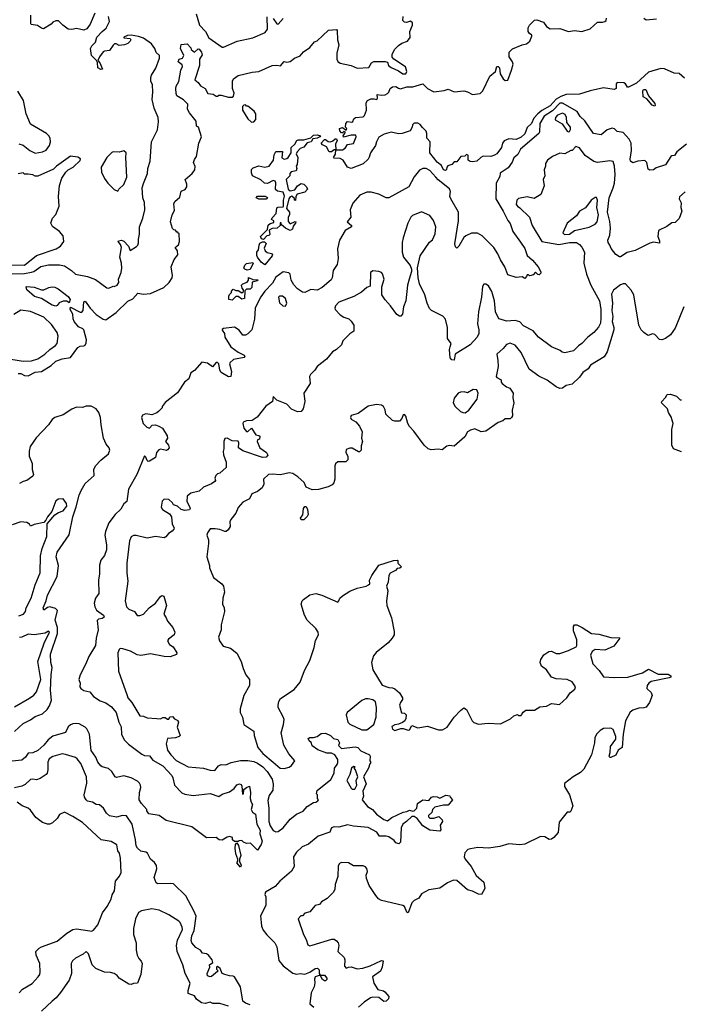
# Model space of a CAD drawing. Extents: x 2239805 to 2396427, y 665731 to 772158.
# Tile 283 of 326: x 2353097 to 2358544, y 728380 to 736491. Entities that reach past the tile are written whole.
import ezdxf

# ---------------------------------------------------------------- set-up
doc = ezdxf.new("R2010")
doc.units = 0

msp = doc.modelspace()

# ---------------------------------------------------------------- linework, layer by layer
at = {"layer": '0CON05XD'}
for points in [[(2353715, 736546.2), (2353676.6, 736453.4), (2353650, 736415), (2353625.9, 736404.1), (2353565, 736419.2), (2353525, 736409.4), (2353495, 736414.4), (2353451.2, 736445), (2353415, 736482.5), (2353395, 736482.5), (2353369.3, 736470.7), (2353355, 736453.3), (2353293, 736417), (2353275, 736421.2), (2353242.3, 736442.3), (2353191.7, 736451.7), (2353187, 736457), (2353188.1, 736528.1)], [(2354192.9, 735895), (2354190, 735955), (2354176, 735985), (2354176.9, 736015), (2354183.1, 736035), (2354218.7, 736091.3), (2354248.6, 736175), (2354247.5, 736195), (2354221.5, 736221.5), (2354208, 736255), (2354181.7, 736291.7), (2354115, 736338), (2354075, 736352.5), (2354015, 736363.3), (2353985, 736360), (2353953, 736347), (2353955, 736342.5), (2354005, 736337.5), (2354012.5, 736325), (2354007.5, 736315), (2353986.7, 736295), (2353960, 736285), (2353915, 736280), (2353891.7, 736291.7), (2353878.3, 736291.7), (2353865, 736282.5), (2353835, 736236.2), (2353795, 736233.3), (2353785, 736227.5), (2353753.3, 736185), (2353740, 736155), (2353757, 736137), (2353777.5, 736085), (2353765, 736081.2), (2353740, 736095), (2353737.5, 736137.5), (2353730, 736155), (2353686.7, 736195), (2353679.2, 736255), (2353690, 736275), (2353720, 736305), (2353732.7, 736347.3), (2353776, 736395), (2353809.5, 736420.5), (2353836.9, 736475), (2353827.4, 736517.4)], [(2353988.3, 734171.7), (2354028.3, 734191.7), (2354070.5, 734239.5), (2354115, 734230), (2354175, 734236.7), (2354284.2, 734285), (2354327.5, 734325), (2354352, 734365), (2354356, 734385), (2354344.3, 734455), (2354368, 734515), (2354398.8, 734555), (2354396, 734586), (2354377.5, 734615), (2354403.6, 734636.4), (2354412.5, 734665), (2354410, 734730), (2354401.7, 734731.7), (2354400, 734740), (2354391.7, 734741.7), (2354378.3, 734758.3), (2354365, 734760), (2354355, 734770), (2354338.8, 734825), (2354352.5, 734885), (2354371.7, 734918.3), (2354366.7, 734975), (2354375, 734992.5), (2354415, 735030), (2354425, 735077.5), (2354458.3, 735091.7), (2354472.5, 735115), (2354472.5, 735135), (2354460, 735175), (2354515.9, 735224.1), (2354540, 735255), (2354541.7, 735281.7), (2354527.5, 735315), (2354535, 735340), (2354552.5, 735365), (2354572.5, 735475), (2354592.5, 735525), (2354570, 735605), (2354552.5, 735615), (2354550, 735655), (2354493.9, 735723.9), (2354477.5, 735755), (2354480, 735795), (2354445, 735830.8), (2354391.2, 735865), (2354383.9, 735883.9), (2354381.2, 735925), (2354386, 735945), (2354408.3, 735981.7), (2354423.3, 736075), (2354437, 736107), (2354435, 736120), (2354402.5, 736145), (2354410, 736165), (2354436.4, 736173.6), (2354447.5, 736195), (2354420, 736255), (2354425, 736287.5), (2354475, 736292.5), (2354505, 736260), (2354507.5, 736245), (2354535, 736222.5), (2354565, 736250), (2354575, 736247.5), (2354593.3, 736225), (2354599.2, 736200.8), (2354577.5, 736165), (2354577.1, 736115), (2354540, 735995), (2354566.7, 735975), (2354585, 735947.5), (2354622.5, 735925), (2354644.4, 735884.4), (2354688.8, 735878.8), (2354715, 735860), (2354725, 735860), (2354735, 735870), (2354755, 735870), (2354817, 735853), (2354845, 735852.5), (2354858.3, 735861.7), (2354862.5, 735885), (2354850, 735925), (2354847.5, 735985), (2354857.5, 736005), (2354895, 736032.5), (2355011.7, 736058.3), (2355065, 736063.3), (2355175, 736113.3), (2355215, 736117.5), (2355245, 736110), (2355275, 736147.5), (2355295, 736142.5), (2355323.3, 736146.7), (2355360, 736175), (2355406.4, 736193.6), (2355433.6, 736226.4), (2355485, 736262.5), (2355525, 736307.5), (2355545, 736317.5), (2355640, 736405), (2355705, 736410), (2355711.7, 736401.7), (2355713.6, 736326.4), (2355723.3, 736285), (2355708.8, 736215), (2355706.7, 736165), (2355715, 736147.5), (2355735, 736133.3), (2355825, 736113.3), (2355875, 736092.5), (2355971.7, 736098.3), (2355993.6, 736136.4), (2356013.6, 736146.4), (2356106.7, 736146.7), (2356125, 736140), (2356132.5, 736115), (2356155, 736096.7), (2356215, 736070), (2356252.5, 736045), (2356275.8, 736044.2), (2356283.3, 736065), (2356273, 736103), (2356177, 736167), (2356163, 736183), (2356162.5, 736205), (2356182.5, 736245), (2356215, 736277.5), (2356243.3, 736296.7), (2356290, 736315), (2356312.5, 736345), (2356310, 736395), (2356330, 736445), (2356330, 736465), (2356315, 736480), (2356281.7, 736468.3), (2356265, 736470), (2356252.5, 736485), (2356253, 736517)], [(2354550.5, 736540.5), (2354577.8, 736445), (2354625.6, 736395), (2354655, 736340.8), (2354765, 736266.2), (2354775.9, 736264.1), (2354887.5, 736315), (2355015, 736342.9), (2355116.7, 736385), (2355135.8, 736414.2), (2355134.4, 736515)], [(2355185, 736500), (2355215, 736457.5), (2355226.1, 736453.9), (2355265, 736500)], [(2358569.4, 736009.4), (2358527, 736047), (2358485, 736050), (2358406.2, 736086.2), (2358375, 736088.9), (2358275, 736058.9), (2358175, 735967.5), (2358110, 735935), (2358102.5, 735935), (2358085, 735962.5), (2358071.7, 735971.7), (2358017, 735973), (2358007, 735963), (2358006.7, 735925), (2357992.7, 735917.3), (2357905, 735928.6), (2357794.3, 735905.7), (2357705, 735877.5), (2357595, 735875.6), (2357551.5, 735858.5), (2357513.3, 735836.7), (2357465, 735782.5), (2357395.7, 735744.3), (2357363.3, 735716.7), (2357331.1, 735678.9), (2357310, 735635), (2357275.6, 735604.4), (2357255, 735551.2), (2357225, 735522.5), (2357185, 735503.3), (2357125, 735508.8), (2357085, 735492.5), (2357072.5, 735475), (2357065, 735437.5), (2357025, 735387.5), (2357007.5, 735375), (2356975, 735363.8), (2356913.6, 735366.4), (2356893.6, 735356.4), (2356860, 735325), (2356825, 735320), (2356805, 735322.5), (2356790, 735335), (2356790, 735375), (2356775, 735380), (2356761.7, 735368.3), (2356730, 735365), (2356695, 735320), (2356675, 735320), (2356655, 735297.5), (2356621.7, 735288.3), (2356612.5, 735277.5), (2356611.7, 735258.3), (2356601.7, 735248.3), (2356585, 735253.3), (2356569.2, 735289.2), (2356535, 735318.8), (2356473.3, 735395), (2356476.2, 735485), (2356450, 735515), (2356450, 735555), (2356443.6, 735573.6), (2356412.3, 735602.3), (2356395, 735627.5), (2356375, 735637.5), (2356345, 735640), (2356330, 735625), (2356327.5, 735605), (2356313, 735577), (2356245.6, 735554.4), (2356215, 735551.4), (2356156.4, 735563.6), (2356097.5, 735547.5), (2356055, 735522.5), (2356034, 735485), (2356026.2, 735455), (2355983.8, 735395), (2355975, 735357.5), (2355965, 735341.2), (2355925, 735304), (2355825, 735264.3), (2355796.2, 735275), (2355760, 735335), (2355735, 735347.5), (2355685, 735350), (2355680, 735355), (2355697, 735383), (2355700, 735420), (2355685, 735420), (2355665, 735402.5), (2355645, 735402.5), (2355623.3, 735443.3), (2355589.3, 735459.3), (2355580, 735475), (2355605, 735503.3), (2355615, 735503.3), (2355637.7, 735487.7), (2355655, 735486), (2355675, 735492.5), (2355695, 735510), (2355705, 735510), (2355710, 735495), (2355697.5, 735465), (2355700, 735420), (2355755, 735420), (2355776.4, 735433.6), (2355795, 735462.5), (2355845, 735470), (2355867.5, 735525), (2355865, 735540), (2355825, 735540), (2355762.5, 735522.5), (2355760, 735535), (2355780, 735565), (2355765, 735570), (2355755, 735560), (2355745, 735560), (2355732.5, 735575), (2355730, 735595), (2355755, 735602.5), (2355785, 735580), (2355790, 735595), (2355780, 735605), (2355782.5, 735635), (2355795, 735652.5), (2355831.7, 735648.3), (2355838.3, 735651.7), (2355847.5, 735675), (2355862.5, 735685), (2355925, 735690), (2355937, 735703), (2355951.2, 735745), (2355950, 735805), (2355961.2, 735825), (2355988.3, 735838.3), (2356015, 735840), (2356037.5, 735832.5), (2356042.5, 735845), (2356040, 735875), (2356075, 735868.8), (2356105, 735871.2), (2356126.1, 735883.9), (2356136.7, 735895), (2356146.2, 735925), (2356165, 735938.1), (2356195, 735940), (2356216, 735926), (2356233, 735923), (2356285, 735938), (2356335, 735939.2), (2356415, 735963.3), (2356454.2, 735924.2), (2356506.9, 735896.9), (2356592.3, 735907.7), (2356625, 735920), (2356675, 735896.2), (2356755, 735904.4), (2356785, 735897.5), (2356825, 735875.6), (2356887.7, 735882.3), (2356910, 735905), (2356967.5, 736025), (2357013.3, 736065), (2357025, 736106.7), (2357035, 736106.7), (2357046.7, 736095), (2357053.3, 736045), (2357077.5, 736005), (2357095, 735990), (2357115, 735992.5), (2357147.1, 736075), (2357159.2, 736125), (2357153.8, 736145), (2357128, 736185), (2357128, 736225), (2357155, 736250.8), (2357233.3, 736285), (2357268.7, 736291.3), (2357296.8, 736313.2), (2357313.8, 736355), (2357312.5, 736365), (2357295, 736377.5), (2357284.2, 736395), (2357282.9, 736422.9), (2357294.1, 736445.9), (2357335, 736486.2), (2357355, 736491.2), (2357409.7, 736469.7), (2357435, 736433.8), (2357465, 736416.2), (2357545, 736418), (2357614.3, 736394.3), (2357665, 736401.9), (2357725, 736394), (2357792.7, 736417.3), (2357855, 736472), (2357895, 736470.5), (2357915, 736475.8), (2357924.5, 736485.5), (2357929.4, 736505)], [(2358236, 736505), (2358255, 736490), (2358340.9, 736499.1)], [(2353035, 734398.5), (2353135, 734400.4), (2353195, 734410.9), (2353212.8, 734417.2), (2353270.9, 734459.1), (2353335, 734470.6), (2353425, 734471.5), (2353464.4, 734464.4), (2353524.4, 734424.4), (2353555, 734396.2), (2353655, 734376), (2353721.3, 734351.3), (2353815, 734283.3), (2353829.3, 734280.7), (2353865, 734296.7), (2353875, 734293.3), (2353900, 734305), (2353913.3, 734325), (2353910, 734355), (2353931.7, 734408.3), (2353938.8, 734445), (2353936.2, 734485), (2353920, 734535), (2353934.3, 734615), (2353927.9, 734637.9), (2353907.5, 734665), (2353910, 734670), (2353935, 734673.8), (2353955, 734666.2), (2353993.8, 734625), (2354005, 734590), (2354057.5, 734622.5), (2354070, 734635), (2354076.1, 734653.9), (2354073.9, 734683.9), (2354082.9, 734725), (2354084.2, 734784.2), (2354110.6, 734855), (2354126.9, 734925), (2354124.4, 734985), (2354111.4, 735025), (2354105.8, 735105), (2354115, 735142.5), (2354150, 735225), (2354151.2, 735265), (2354171.2, 735325), (2354182, 735485), (2354231.2, 735585), (2354240.5, 735649.5), (2354237.5, 735685), (2354205, 735762.5), (2354188.6, 735835), (2354192.9, 735895)], [(2353088.3, 735468.3), (2353125, 735457.5), (2353180, 735415), (2353225, 735392.5), (2353285, 735403.3), (2353315, 735417.5), (2353343.3, 735455), (2353350, 735485), (2353347.5, 735515), (2353337.5, 735535), (2353317.5, 735555), (2353185, 735630), (2353150, 735715), (2353127.5, 735825), (2353082.3, 735902.3)], [(2358325, 735780), (2358305, 735787.5), (2358259.3, 735839.3), (2358230, 735855), (2358226.7, 735905), (2358233.3, 735915), (2358252.5, 735915), (2358273.3, 735863.3), (2358325, 735800), (2358330, 735785), (2358325, 735780)], [(2358586.7, 735465), (2358507, 735403), (2358488.3, 735371.7), (2358465, 735370), (2358457, 735363), (2358415, 735296.7), (2358338.3, 735271.7), (2358316.4, 735253.6), (2358285, 735251.2), (2358270.8, 735260.8), (2358260, 735315), (2358245, 735330), (2358186.2, 735326.2), (2358145, 735312.5), (2358126.7, 735325), (2358122.7, 735342.7), (2358132.9, 735415), (2358132, 735475), (2358115, 735506.7), (2358065, 735563.3), (2358015, 735570), (2357995, 735592.5), (2357975, 735596.7), (2357935, 735583.3), (2357885, 735543.3), (2357822.5, 735555), (2357749.1, 735659.1), (2357712.6, 735692.6), (2357685.8, 735735), (2357565, 735803.3), (2357545, 735803.2), (2357485, 735739.3), (2357415, 735695.4), (2357379.4, 735635), (2357375.5, 735565), (2357370, 735555), (2357220.8, 735425), (2357199.1, 735380.9), (2357165, 735352.5), (2357151.3, 735318.7), (2357118.8, 735271.2), (2357053.8, 735226.2), (2357049.5, 735200.5), (2357021.2, 735145), (2357017.1, 735015), (2357078, 734915), (2357115.9, 734835.9), (2357135, 734812.5), (2357156.2, 734745), (2357219.2, 734659.2), (2357255, 734607.5), (2357275, 734547.5), (2357319.5, 734509.5), (2357366.7, 734455), (2357387.5, 734415), (2357386.7, 734403.3), (2357375, 734390), (2357363, 734393), (2357345, 734410), (2357325, 734390), (2357307, 734383), (2357295, 734380), (2357285, 734390), (2357275, 734390), (2357270, 734375), (2357255, 734360), (2357233, 734373), (2357185, 734367.5), (2357115, 734390), (2357090, 734455), (2357054.3, 734514.3), (2357033.6, 734563.6), (2357000, 734615), (2356905, 734710), (2356865, 734733.8), (2356817, 734733), (2356769.3, 734710.7), (2356753.9, 734696.1), (2356713.6, 734626.4), (2356695, 734610), (2356685, 734620), (2356680, 734645), (2356708.8, 734835), (2356710, 734905), (2356645.7, 735015.7), (2356639.2, 735035), (2356643.3, 735075), (2356635, 735098), (2356542, 735172), (2356523.8, 735193.8), (2356475, 735250), (2356444.6, 735264.6), (2356415, 735265.6), (2356389.3, 735250.7), (2356344.3, 735195.7), (2356300, 735115), (2356135, 735022.5), (2356113.6, 735023.6), (2356055, 735053.3), (2355991.7, 735071.7), (2355955, 735070), (2355897.5, 735045), (2355839.3, 734980.7), (2355817.5, 734925), (2355822.5, 734865), (2355793.3, 734825), (2355830, 734795), (2355830, 734785), (2355777.5, 734755), (2355728.8, 734675), (2355713.6, 734603.6), (2355718.8, 734525), (2355710, 734475), (2355678, 734425), (2355670, 734365), (2355661.3, 734348.7), (2355586.2, 734285), (2355545, 734263.8), (2355495, 734268.8), (2355445, 734242.5), (2355425, 734246.7), (2355385, 734274.2), (2355355, 734306.2), (2355332.5, 734345), (2355323.9, 734393.9), (2355312.5, 734405), (2355265, 734413.3), (2355205, 734369.2), (2355178.3, 734321.7), (2355115.6, 734255), (2355081.2, 734208.8), (2355043.1, 734135), (2355035.5, 734114.5), (2355030, 734025), (2355008.8, 733935), (2354975, 733902.5), (2354956.4, 733893.6), (2354935, 733893.3), (2354905, 733932.5), (2354865, 733957.5), (2354775, 733947.5), (2354765, 733940), (2354763.3, 733933.3), (2354782.5, 733905), (2354786.2, 733875), (2354833.8, 733795), (2354895, 733752), (2354945, 733726.7), (2354950, 733715), (2354945, 733707.5), (2354858.3, 733691.7), (2354826.7, 733665), (2354823.3, 733655), (2354841.7, 733591.7), (2354835, 733552.5), (2354815, 733550), (2354755.8, 733585.8), (2354743.3, 733605), (2354737.5, 733655), (2354725, 733667.5), (2354713.6, 733666.4), (2354685, 733632.5), (2354641.7, 733661.7), (2354595, 733670), (2354535, 733600), (2354507, 733583), (2354488.3, 733531.7), (2354452.5, 733505), (2354395, 733417.5), (2354293.6, 733336.4), (2354270, 733305), (2354270, 733295), (2354242.5, 733265), (2354225, 733251.2), (2354185, 733236.2), (2354135, 733243.3), (2354106.7, 733233.3), (2354100, 733215), (2354113.3, 733165), (2354142.5, 733135), (2354165, 733127.5), (2354188.3, 733151.7), (2354215, 733152.5), (2354243.6, 733143.6), (2354272.5, 733125), (2354311.7, 733061.7), (2354312.5, 733045), (2354297.5, 733015), (2354322.5, 732985), (2354326.7, 732965), (2354315, 732947.5), (2354305, 732943.3), (2354255, 732952.5), (2354241.7, 732948.3), (2354224.1, 732925.9), (2354214.1, 732885.9), (2354165, 732853.8), (2354155, 732852), (2354145, 732860), (2354135, 732887.5), (2354125, 732897.5), (2354061.2, 732745), (2353992.3, 732625), (2353978.9, 732521.1), (2353955, 732504), (2353930.6, 732459.4), (2353883.3, 732415), (2353831.4, 732345), (2353804.2, 732274.2), (2353798.8, 732245), (2353812.5, 732165), (2353810, 732125), (2353793.6, 732076.4), (2353765, 732037.5), (2353755, 731997.5), (2353754.5, 731925), (2353746.6, 731873.4), (2353747.5, 731765), (2353722, 731725), (2353710.8, 731685), (2353714.3, 731654.3), (2353727.7, 731627.7), (2353786.7, 731585), (2353791.7, 731568.3), (2353775, 731557.5), (2353745, 731553.8), (2353735, 731542.5), (2353743.3, 731465), (2353726.1, 731395), (2353721.1, 731335), (2353664.6, 731245), (2353641.8, 731185), (2353595.6, 731095), (2353584.5, 731055.5), (2353595.6, 731025), (2353593.1, 730995), (2353601.1, 730981.1), (2353625, 730965.6), (2353672.8, 730952.8), (2353704.7, 730914.7), (2353760.4, 730880.4)], [(2355005, 735647.5), (2355025, 735650), (2355041.7, 735668.3), (2355040, 735715), (2355026.4, 735736.4), (2354975, 735780), (2354965, 735780), (2354955, 735790), (2354941.7, 735788.3), (2354930, 735775), (2354932.5, 735745), (2354973.9, 735673.9), (2355005, 735647.5)], [(2357615, 735567.5), (2357625, 735570), (2357633, 735587), (2357631.2, 735605), (2357603, 735643), (2357599.4, 735685), (2357589.1, 735709.1), (2357565, 735721.1), (2357525, 735705.5), (2357509.4, 735685), (2357506.2, 735665), (2357563, 735633), (2357603.6, 735573.6), (2357615, 735567.5)], [(2355105, 734680), (2355087, 734687), (2355080, 734705), (2355138.3, 734761.7), (2355141.7, 734798.3), (2355158.3, 734811.7), (2355188.3, 734821.7), (2355190, 734835), (2355170, 734845), (2355175, 734860), (2355207.5, 734895), (2355215, 734940), (2355225, 734947.5), (2355265, 734950), (2355270, 734955), (2355267.5, 735005), (2355276.4, 735036.4), (2355265, 735070), (2355218.3, 735078.3), (2355203, 735093), (2355206.7, 735146.7), (2355200, 735160), (2355185, 735167.5), (2355137, 735143), (2355113.3, 735143.3), (2355081.2, 735171.2), (2355014, 735205), (2355005, 735230), (2355005, 735257.5), (2355018.3, 735271.7), (2355065, 735287.5), (2355115, 735277.5), (2355150, 735285), (2355187.5, 735335), (2355191.7, 735378.3), (2355205, 735406.2), (2355260, 735405), (2355253.9, 735353.9), (2355273.6, 735343.6), (2355295, 735346.7), (2355306.7, 735355), (2355332.5, 735395), (2355331.7, 735438.3), (2355362.5, 735465), (2355377.5, 735495), (2355389.3, 735500.7), (2355435, 735501.2), (2355492.5, 735517.5), (2355515, 735540), (2355545, 735543.8), (2355572.5, 735535), (2355567.5, 735525), (2355546.1, 735513.9), (2355510, 735510), (2355496.2, 735485), (2355462.5, 735477.5), (2355435, 735440), (2355405, 735430), (2355383.3, 735405), (2355373.3, 735385), (2355387.5, 735355), (2355381.7, 735298.3), (2355372.5, 735285), (2355377.5, 735265), (2355373, 735247), (2355333, 735237), (2355320, 735225), (2355320, 735205), (2355290, 735175), (2355307.5, 735095), (2355325, 735082.5), (2355361.7, 735088.3), (2355385, 735122.5), (2355415, 735142.5), (2355437.5, 735135), (2355457.5, 735115), (2355466.7, 735095), (2355445, 735070), (2355380, 735055), (2355370, 735035), (2355368.3, 735001.7), (2355360, 735005), (2355358.3, 735018.3), (2355337, 735037), (2355325, 735032.5), (2355313.6, 735016.4), (2355292.5, 734935), (2355317.5, 734905), (2355317.5, 734885), (2355307.5, 734865), (2355308.3, 734828.3), (2355325, 734810), (2355365, 734830), (2355370, 734825), (2355367.5, 734815), (2355349.3, 734790.7), (2355342.5, 734765), (2355325, 734753.3), (2355285, 734772.5), (2355251.7, 734801.7), (2355248.3, 734818.3), (2355241.7, 734818.3), (2355240, 734795), (2355217, 734773), (2355175, 734770), (2355151.7, 734758.3), (2355157, 734723), (2355147, 734713), (2355130.7, 734709.3), (2355105, 734680)], [(2353905, 735080), (2353913.6, 735096.4), (2353955, 735133.3), (2353978.6, 735195), (2353970, 735355), (2353973.3, 735395), (2353955, 735411.2), (2353915, 735401.2), (2353865, 735402.5), (2353855, 735397.5), (2353813.9, 735356.1), (2353767.5, 735275), (2353770, 735235), (2353794.2, 735184.2), (2353823.3, 735145), (2353875, 735093.3), (2353905, 735080)], [(2358575, 735073.3), (2358528.3, 735031.7), (2358527.5, 735015), (2358543, 734983), (2358540, 734945), (2358548.8, 734915), (2358525.6, 734854.4), (2358495, 734820), (2358465, 734816.7), (2358425, 734788.8), (2358357.5, 734755), (2358350, 734705), (2358365, 734670), (2358365, 734650), (2358315, 734658), (2358285, 734650.8), (2358165, 734588.6), (2358097.3, 734572.7), (2358045, 734537.5), (2358035, 734537.5), (2358006.1, 734556.1), (2357966.2, 734605), (2357956.7, 734635), (2357942.5, 734655), (2357940, 734675), (2357956.2, 734715), (2357960, 734775), (2357955, 734830), (2357937.5, 734905), (2357950.6, 735025), (2357984.6, 735105.4), (2357994.6, 735145.4), (2357999.2, 735215), (2357995.4, 735285.4), (2357982.1, 735322.1), (2357955, 735328.1), (2357855, 735315.5), (2357823.1, 735323.1), (2357753.4, 735373.4), (2357705, 735436.2), (2357675, 735447.5), (2357647, 735413), (2357635, 735412.5), (2357585, 735387.5), (2357545, 735392.5), (2357485, 735363.3), (2357442.5, 735335), (2357427, 735307), (2357426.4, 735283.6), (2357413.8, 735255), (2357420, 735205), (2357408, 735175), (2357416.2, 735123.8), (2357387.5, 735052.5), (2357333, 735017), (2357275, 735033.3), (2357205, 735018.8), (2357190, 735005), (2357185, 734970), (2357195, 734953.8), (2357215, 734941.2), (2357294.6, 734864.6), (2357315, 734796), (2357395, 734664.2), (2357535, 734640.6), (2357625, 734655.6), (2357680, 734655), (2357705, 734640), (2357726.6, 734616.6), (2357746.9, 734575), (2357740.5, 734485), (2357763.3, 734395), (2357800, 734305), (2357869.5, 734175), (2357880.5, 734105), (2357882.9, 734035), (2357877.9, 733992.1), (2357862, 733958), (2357825, 733913.3), (2357775, 733876.7), (2357725.9, 733824.1), (2357697.5, 733805), (2357656.1, 733763.9), (2357585, 733747.5), (2357563, 733753), (2357547, 733767), (2357475, 733797.5), (2357367.5, 733875), (2357325, 733927.5), (2357245, 733970), (2357215, 734003.3), (2357175, 734012.5), (2357105, 734007.5), (2357045, 734027.5), (2357035, 734037.5), (2357014.3, 734085), (2357005.5, 734175), (2356985, 734253.3), (2356957.7, 734297.7), (2356935, 734312.5), (2356918.3, 734311.7), (2356907, 734293), (2356898, 734205), (2356873.8, 734085), (2356866.7, 733985), (2356877.5, 733935), (2356877.5, 733905), (2356863.6, 733876.4), (2356805, 733813.3), (2356683.6, 733736.4), (2356673, 733687), (2356655, 733688), (2356640.6, 733705), (2356635.8, 733775), (2356642, 733795), (2356648, 733825), (2356620, 733865), (2356620, 733955), (2356603.2, 734023.2), (2356579.8, 734049.8), (2356486.2, 734095), (2356471.1, 734111.1), (2356450.5, 734155), (2356431.8, 734225), (2356387.5, 734315), (2356376.9, 734365), (2356371.7, 734448.3), (2356393.8, 734545), (2356472, 734658), (2356495, 734677.5), (2356516.4, 734726.4), (2356523.9, 734783.9), (2356505, 734837.5), (2356475, 734877.5), (2356405, 734907.5), (2356330.7, 734879.3), (2356317.5, 734865), (2356292.5, 734815), (2356253.3, 734695), (2356246.7, 734655), (2356246.7, 734575), (2356256.7, 734535), (2356312.5, 734465), (2356323.3, 734435), (2356323, 734417), (2356303, 734353), (2356290, 734305), (2356276.7, 734175), (2356257.5, 734125), (2356247.5, 734065), (2356235, 734047.5), (2356225, 734047.5), (2356202.3, 734062.3), (2356150, 734135), (2356105, 734182.5), (2356077.5, 734225), (2356079.3, 734290.7), (2356098, 734355), (2356085, 734396.7), (2356075, 734408.8), (2356055, 734418), (2356005, 734421.2), (2355985, 734407.5), (2355983, 734297), (2355953.9, 734286.1), (2355912.3, 734247.7), (2355847.9, 734212.1), (2355723.3, 734165), (2355696.7, 734135), (2355691.2, 734115), (2355695, 734102.5), (2355735, 734060), (2355765, 734040), (2355806.1, 734026.1), (2355825, 734007.5), (2355846.7, 733975), (2355847.5, 733925), (2355815, 733902.5), (2355757.5, 733845), (2355746.1, 733813.9), (2355706.4, 733773.6), (2355673.6, 733756.4), (2355622.5, 733695), (2355547, 733633), (2355526.4, 733603.6), (2355490.7, 733569.3), (2355483, 733553), (2355487.5, 733495), (2355436.7, 733415), (2355445.8, 733345), (2355431.9, 733285), (2355415.3, 733264.7), (2355385, 733261.1), (2355335, 733283.8), (2355296.7, 733325), (2355215, 733357.5), (2355185, 733386.7), (2355177.5, 733345), (2355122.3, 733307.7), (2355053, 733217), (2355011.7, 733188.3), (2354965, 733186.2), (2354937.5, 733175), (2354933.8, 733165), (2354943.3, 733125), (2354965, 733097.5), (2354975, 733097.5), (2355006.4, 733126.4), (2355040.7, 733070.7), (2355067, 733067), (2355075, 733060), (2355070, 733035), (2355055, 733030), (2355053.3, 733015), (2355073.9, 732963.9), (2355127.5, 732925), (2355140, 732905), (2355125, 732887.5), (2355095, 732884.2), (2354935, 732940), (2354897.5, 732965), (2354900, 733005), (2354895, 733020), (2354845, 733022.5), (2354805, 733042.5), (2354785, 733040), (2354776.7, 733015), (2354777, 732957), (2354771.2, 732935), (2354775.9, 732905.9), (2354797.5, 732845), (2354797, 732803), (2354745, 732756.7), (2354725, 732750), (2354712.7, 732737.3), (2354703.8, 732715), (2354710, 732695), (2354703, 732687), (2354675, 732666.7), (2354611.2, 732638.8), (2354575, 732606.2), (2354505, 732590.8), (2354476, 732565), (2354471.7, 732521.7), (2354495, 732480), (2354500, 732465), (2354495, 732452.5), (2354455, 732447.5), (2354425, 732456.7), (2354395, 732482.5), (2354363.6, 732493.6), (2354355, 732510), (2354325, 732537.5), (2354285, 732540), (2354270, 732525), (2354262.5, 732475), (2354272.5, 732455), (2354329.3, 732419.3), (2354347.5, 732395), (2354352.5, 732335), (2354367.5, 732305), (2354367, 732293), (2354353, 732277), (2354320.7, 732259.3), (2354300, 732230), (2354285.9, 732224.1), (2354215.9, 732234.1), (2354145, 732218.8), (2354055, 732243.3), (2354035, 732242.5), (2354015, 732230), (2354001.7, 732198.3), (2353980, 732015), (2353978.6, 731935), (2353986.7, 731865), (2353966, 731705), (2353976.7, 731655), (2353993.9, 731633.9), (2354042.5, 731615), (2354065, 731582.5), (2354085, 731583.3), (2354115, 731593.3), (2354163.6, 731646.4), (2354213.8, 731685), (2354255, 731738.8), (2354267, 731747), (2354283, 731743), (2354306.2, 731665), (2354282.5, 731595), (2354302.5, 731565), (2354313.3, 731535), (2354358.8, 731485), (2354373.3, 731445), (2354367.5, 731425), (2354320.7, 731389.3), (2354313.3, 731375), (2354330, 731345), (2354360, 731325), (2354390, 731275), (2354388.3, 731261.7), (2354335, 731241.2), (2354285, 731244.4), (2354175, 731266), (2354095, 731252.9), (2354065, 731258.6), (2354008.6, 731288.6), (2353945, 731308.6), (2353925, 731310), (2353915.8, 731304.2), (2353904.4, 731275), (2353908.9, 731125), (2353982.9, 730925), (2353987.5, 730905), (2354020.8, 730865), (2354085, 730756.7), (2354115, 730753.3), (2354145, 730740), (2354226.4, 730733.6), (2354255, 730732.5), (2354275, 730742.5), (2354295, 730742.5), (2354315, 730730), (2354325, 730730), (2354333, 730747), (2354355, 730750), (2354371.7, 730731.7), (2354399.3, 730719.3), (2354403.3, 730705), (2354394.1, 730664.1), (2354417.5, 730595), (2354410, 730585), (2354380, 730575), (2354315, 730570), (2354303.3, 730525), (2354314.3, 730474.3), (2354341.2, 730435), (2354385, 730389.2), (2354485, 730335.8), (2354610, 730325), (2354665, 730309.4), (2354703.3, 730306.7), (2354733.8, 730345), (2354756.1, 730356.1), (2354795, 730353.8), (2354838.8, 730371.2), (2354915, 730389.4), (2354975, 730388.9), (2355025, 730380), (2355055, 730366.7), (2355099.2, 730335), (2355135, 730297.1), (2355175.4, 730235), (2355184.5, 730194.5)], [(2353015, 734470.4), (2353135, 734467.9), (2353235, 734548.6), (2353395.9, 734604.1), (2353432.5, 734625), (2353460, 734665), (2353455, 734710), (2353425, 734747.5), (2353367, 734787), (2353352.5, 734815), (2353367.5, 734855), (2353393.6, 734886.4), (2353422.5, 734955), (2353416.2, 735035), (2353423.3, 735125), (2353443.3, 735185), (2353477.5, 735235), (2353496.4, 735253.6), (2353537.5, 735275), (2353595, 735330), (2353597.5, 735345), (2353575, 735360), (2353515, 735367.5), (2353400, 735285), (2353375, 735260), (2353245, 735202.5), (2353225, 735202.5), (2353205, 735212.5), (2353165, 735220), (2353135, 735220), (2353125, 735230), (2353085, 735222.5)], [(2355125, 735012.5), (2355065, 735013.3), (2355042.5, 735025), (2355055, 735036.7), (2355118.3, 735038.3), (2355137, 735027), (2355125, 735012.5)], [(2357581.4, 734721.4), (2357625, 734723.9), (2357664.5, 734755.5), (2357785, 734781.9), (2357835, 734807.8), (2357852.5, 734825), (2357863.6, 734885), (2357848.5, 734945), (2357853.6, 735003.6), (2357845, 735027.5), (2357835, 735027.5), (2357802.5, 735005), (2357755, 734942.5), (2357706.1, 734913.9), (2357680, 734875), (2357603.3, 734815), (2357567.5, 734735), (2357581.4, 734721.4)], [(2355115, 734472.5), (2355083.6, 734493.6), (2355053.8, 734533.8), (2355049.3, 734549.3), (2355050, 734575), (2355062.5, 734595), (2355067.5, 734635), (2355075, 734650), (2355095, 734662.5), (2355111.7, 734661.7), (2355127, 734647), (2355110.7, 734609.3), (2355117, 734587), (2355133, 734573), (2355170, 734565), (2355177.5, 734555), (2355176.7, 734545), (2355115, 734472.5)], [(2354968.3, 734428.3), (2354950, 734435), (2354942.5, 734445), (2354951.7, 734468.3), (2354965, 734482.5), (2355015, 734490), (2355020, 734485), (2354995, 734432.5), (2354968.3, 734428.3)], [(2354845, 734180), (2354820, 734185), (2354820, 734215), (2354823, 734227), (2354840, 734245), (2354840, 734255), (2354855, 734270), (2354875, 734260), (2354895, 734260), (2354925, 734240), (2354938.3, 734251.7), (2354940, 734265), (2354928.3, 734278.3), (2354922.5, 734305), (2354933.9, 734316.1), (2354970, 734330), (2354980, 734345), (2354981.7, 734368.3), (2355015, 734350), (2355058.3, 734348.3), (2355055, 734340), (2355011.7, 734328.3), (2355007.5, 734285), (2354995, 734270), (2354965, 734270), (2354951.7, 734258.3), (2354946.4, 734193.6), (2354925, 734190), (2354895, 734210), (2354875, 734210), (2354845, 734180)], [(2353395, 734132), (2353365, 734138.6), (2353275.4, 734195.4), (2353219.6, 734209.6), (2353154.5, 734264.5), (2353150.8, 734289.2), (2353156.7, 734293.3), (2353215, 734287.1), (2353276.4, 734266.4), (2353295, 734266.2), (2353337.5, 734285), (2353365, 734289.4), (2353387.3, 734287.3), (2353414.2, 734274.2), (2353495, 734210), (2353512, 734185), (2353505, 734160), (2353485, 734173.1), (2353455, 734173.5), (2353421.7, 734158.3), (2353405, 734136.2), (2353395, 734132)], [(2358564.5, 734125.5), (2358495, 733950), (2358455, 733896.2), (2358413.3, 733865), (2358385, 733854.5), (2358365, 733857.1), (2358325, 733898.1), (2358305, 733904.2), (2358275, 733890), (2358265, 733893.3), (2358235, 733913.8), (2358215, 733936.7), (2358194.3, 733975), (2358152.1, 734225), (2358132.7, 734262.7), (2358085, 734314.4), (2358065, 734315.6), (2358042.8, 734307.2), (2357985, 734263.8), (2357970.9, 734229.1), (2357976.7, 734155), (2357972, 734095), (2357981.4, 734045), (2357974.3, 734004.3), (2357990, 733955), (2357990, 733935), (2357934.5, 733755.5), (2357910, 733715), (2357796, 733645), (2357776.2, 733613.8), (2357733.3, 733585), (2357706, 733545), (2357645, 733490), (2357595, 733477.5), (2357565, 733456.7), (2357545, 733452), (2357515, 733466), (2357441.1, 733521.1), (2357372, 733555), (2357292.5, 733612.5), (2357225, 733750), (2357175, 733811.2), (2357135, 733826.2), (2357105, 733816.2), (2357077.6, 733782.4), (2357024, 733735), (2357034, 733685), (2357035.8, 733635), (2357020.7, 733550.7), (2357025, 733542.5), (2357060, 733525), (2357060, 733505), (2357070, 733495), (2357105, 733467.5), (2357132.5, 733455), (2357158.8, 733415), (2357156.2, 733375), (2357166.7, 733335), (2357151.2, 733275), (2357153, 733227), (2357147, 733213), (2357135, 733202.5), (2357095, 733203.3), (2357075, 733186.7), (2357036.4, 733173.6), (2356935, 733100.8), (2356895, 733096.7), (2356845, 733120), (2356809.3, 733110.7), (2356782.5, 733095), (2356762.5, 733055), (2356675, 732977.5), (2356635, 732982.9), (2356615, 732979.2), (2356575, 732946.7), (2356545, 732953.3), (2356485, 732947.5), (2356460, 732955), (2356427.5, 732985), (2356342.3, 733102.3), (2356305, 733140), (2356291.2, 733165), (2356275.9, 733225.9), (2356265, 733237.5), (2356253.8, 733236.2), (2356243.3, 733205), (2356225, 733183.8), (2356185, 733183.3), (2356165, 733190), (2356111.7, 733241.7), (2356107, 733277), (2356092.5, 733305), (2356076.4, 733316.4), (2356035, 733320), (2355965, 733306.7), (2355883.6, 733246.4), (2355825, 733230), (2355820, 733215), (2355825, 733200), (2355865, 733177.5), (2355895, 733142.5), (2355916.7, 733095), (2355910, 733045), (2355920, 733015), (2355908.3, 732981.7), (2355907.5, 732945), (2355895, 732930), (2355885, 732930), (2355835, 732962.5), (2355815, 732962.5), (2355785, 732950), (2355782.5, 732925), (2355797.5, 732895), (2355797.5, 732865), (2355782.5, 732847.5), (2355715, 732848.8), (2355697.7, 732832.3), (2355692, 732815), (2355691.2, 732705), (2355683.9, 732676.1), (2355670.5, 732659.5), (2355637.3, 732642.7), (2355558.3, 732621.7), (2355505, 732618.1), (2355455, 732638.8), (2355438, 732678), (2355386.2, 732726.2), (2355345, 732753.1), (2355315, 732757.8), (2355245, 732743.1), (2355175, 732748.6), (2355146.1, 732743.9), (2355104.1, 732705.9), (2355106, 732665), (2355093.8, 732635), (2355055, 732604), (2355007.5, 732585), (2354987.5, 732545), (2354933.9, 732516.1), (2354896.4, 732473.6), (2354876.2, 732425), (2354834, 732375), (2354828, 732355), (2354828.8, 732315), (2354812.7, 732287.3), (2354795.9, 732274.1), (2354785, 732273.8), (2354745, 732290.8), (2354705, 732295.6), (2354665, 732295.8), (2354643.8, 732265), (2354638.8, 732245), (2354650, 732205), (2354650, 732175), (2354637.5, 732065), (2354660, 731995), (2354660, 731975), (2354692.5, 731895), (2354760, 731845), (2354773.9, 731823.9), (2354783.3, 731775), (2354770, 731725), (2354766.7, 731675), (2354780, 731645), (2354783.8, 731615), (2354756.7, 731505), (2354756.4, 731463.6), (2354732.5, 731405), (2354743, 731373), (2354770.7, 731330.7), (2354833.6, 731313.6), (2354883.6, 731273.6), (2354920, 731205), (2354936.7, 731145), (2354960, 731095), (2354987.5, 731055), (2354987.5, 731005), (2354942.5, 730925), (2354913, 730813), (2354912.5, 730785), (2354932.5, 730745), (2354942.5, 730685), (2355025, 730630), (2355027.5, 730595), (2355058.8, 730495), (2355098.8, 730445), (2355182.5, 730375)], [(2353085, 733576.7), (2353105, 733576.7), (2353135, 733560), (2353165, 733558), (2353225, 733586.7), (2353275, 733592.9), (2353355, 733642), (2353395, 733679.2), (2353445, 733696.7), (2353515, 733708.5), (2353575, 733790), (2353595, 733802.5), (2353623.8, 733803.8), (2353635, 733810), (2353645, 733830), (2353647.8, 733855), (2353625.7, 733935), (2353616.7, 733945), (2353580.5, 733960.5), (2353545.6, 734005.6), (2353537, 734027), (2353535.4, 734065.4), (2353512.9, 734102.9), (2353515, 734122.5), (2353595, 734082.2), (2353608.9, 734081.1), (2353619.2, 734095), (2353623.6, 734166.4), (2353635, 734172.5), (2353676.2, 734115), (2353725, 734063.3), (2353785, 734023.3), (2353805, 734018.8), (2353891.7, 734078.3), (2353988.3, 734171.7)], [(2355285, 734132.5), (2355296.7, 734155), (2355286.2, 734195), (2355260, 734215), (2355235, 734212.5), (2355227.5, 734205), (2355235, 734160), (2355263, 734133), (2355285, 734132.5)], [(2352975, 733704.2), (2353125, 733678.5), (2353195, 733681.1), (2353245, 733698.6), (2353303, 733737), (2353345, 733774.2), (2353392.5, 733807.5), (2353405.9, 733824.1), (2353412.5, 733885), (2353404.2, 733915), (2353359.5, 733979.5), (2353295, 734041.9), (2353185, 734088.1), (2353105, 734098.6), (2353047.1, 734062.9)], [(2356765, 733253.8), (2356793.8, 733275), (2356863.8, 733365), (2356871.2, 733415), (2356860.7, 733440.7), (2356830, 733445), (2356785, 733417.5), (2356755.9, 733425.9), (2356725, 733423.8), (2356706.1, 733413.9), (2356675, 733372.5), (2356666, 733335), (2356682.5, 733305), (2356725, 733262.5), (2356745, 733254), (2356765, 733253.8)], [(2358545, 732932.5), (2358480, 732955), (2358467.5, 732985), (2358467.5, 733115), (2358477.5, 733165), (2358465, 733200), (2358462.5, 733215), (2358437.5, 733255), (2358430, 733285), (2358382.5, 733335), (2358383, 733347), (2358415, 733380), (2358427, 733403), (2358455, 733407.5), (2358505, 733390), (2358535, 733360), (2358545, 733360)], [(2353053.7, 730626.3), (2353125, 730694), (2353185, 730722.5), (2353225, 730750), (2353285, 730773.3), (2353321.7, 730808.3), (2353342.3, 730837.7), (2353357.5, 730885), (2353351.5, 730965), (2353355.4, 731095.4), (2353363.8, 731155), (2353353.8, 731195), (2353349.2, 731265), (2353408.5, 731435), (2353408.5, 731485), (2353388.6, 731545), (2353408.8, 731625), (2353391.7, 731641.7), (2353345, 731653.8), (2353325, 731648.8), (2353295, 731627.5), (2353290, 731645), (2353315.8, 731705), (2353325, 731750), (2353404.5, 731905.5), (2353416.9, 731995), (2353396.9, 732065), (2353404.4, 732105), (2353505, 732248.6), (2353533.8, 732395), (2353562.2, 732477.8), (2353585.5, 732575), (2353603.8, 732613.8), (2353635, 732671.2), (2353710, 732735), (2353707.5, 732785), (2353720, 732815), (2353765, 732863.3), (2353827.5, 732915), (2353837.5, 732945), (2353832.5, 732965), (2353807.5, 732995), (2353786.7, 733045), (2353766.1, 733153.9), (2353761.2, 733215), (2353748, 733255), (2353725, 733286.7), (2353685, 733306.7), (2353645, 733306.2), (2353615, 733296.7), (2353565, 733300), (2353525, 733283.3), (2353455, 733235.8), (2353385.7, 733214.3), (2353365, 733198.8), (2353335, 733154), (2353233, 733047), (2353182.2, 732975), (2353174.4, 732935.6), (2353175.6, 732895), (2353199.2, 732835), (2353200, 732785), (2353209.2, 732745), (2353205, 732731.2), (2353155.8, 732694.2), (2353125, 732688), (2353095, 732670.8)], [(2353088.9, 731581.1), (2353128, 731595), (2353144.3, 731615), (2353148.8, 731645), (2353191.8, 731725), (2353224, 731836), (2353264, 731935), (2353268, 732075), (2353282.5, 732135), (2353320, 732235), (2353321.7, 732338.3), (2353385, 732413.3), (2353415, 732432), (2353454.3, 732445.7), (2353484.2, 732485), (2353482.5, 732505), (2353453.6, 732543.6), (2353415, 732541.2), (2353395, 732526.7), (2353360.7, 732439.3), (2353326.7, 732395), (2353313, 732367), (2353295, 732350), (2353215, 732332.5), (2353185, 732320), (2353176.4, 732336.4), (2353155, 732350), (2353105, 732354), (2353035, 732328.8)], [(2355435, 732370), (2355415, 732370), (2355410, 732385), (2355427, 732413), (2355433.3, 732465), (2355445, 732480), (2355455, 732480), (2355466.4, 732456.4), (2355472.5, 732415), (2355465, 732397.5), (2355435, 732370)], [(2355182.5, 730375), (2355242.5, 730325), (2355275, 730323.3), (2355315, 730333.8), (2355335, 730346.7), (2355363.3, 730385), (2355313.3, 730443.3), (2355272.1, 730515), (2355248.2, 730615), (2355270, 730685), (2355273.1, 730725), (2355267.2, 730747.2), (2355225.6, 730825), (2355223.5, 730845), (2355230, 730875), (2355245, 730899.2), (2355357.4, 730972.6), (2355406.4, 731033.6), (2355441.3, 731128.7), (2355485, 731213.3), (2355520.7, 731319.3), (2355532.6, 731377.4), (2355555.8, 731425), (2355554, 731445), (2355535.8, 731475), (2355463.3, 731545), (2355441.2, 731585), (2355413.8, 731675), (2355421.2, 731705), (2355433.9, 731716.1), (2355485, 731753.8), (2355535, 731763.8), (2355585, 731751.2), (2355715, 731693.8), (2355725, 731702.5), (2355733.3, 731725), (2355753.3, 731745), (2355815, 731782.5), (2355875, 731809.2), (2355950, 731825), (2355970, 731835), (2355980, 731845), (2355977.5, 731875), (2355996.4, 731913.6), (2356055, 731996.7), (2356175, 732036.7), (2356205, 732040), (2356210, 732035), (2356210, 732015), (2356240, 731985), (2356227, 731973), (2356205, 731970), (2356190, 731955), (2356147, 731933), (2356137, 731913), (2356131.7, 731858.3), (2356117.5, 731825), (2356128.8, 731785), (2356118, 731705), (2356118.8, 731665), (2356156.7, 731565), (2356180.7, 731450.7), (2356178.8, 731425), (2356163.8, 731395), (2356131.7, 731358.3), (2356031.7, 731278.3), (2356009.1, 731250.9), (2355992.9, 731195), (2356004.5, 731134.5), (2356080, 731010), (2356135, 730988.8), (2356165, 730988), (2356185, 730978.8), (2356223.8, 730945), (2356248, 730905), (2356249.5, 730890.5), (2356230.8, 730865), (2356224.2, 730844.2), (2356241.2, 730781.2), (2356265, 730777.5), (2356277.5, 730765), (2356276.7, 730735), (2356267.5, 730715), (2356248.3, 730701.7), (2356215, 730687.5), (2356185, 730683.3), (2356160.7, 730669.3), (2356165, 730647.5), (2356185, 730636.7), (2356235, 730653.3), (2356255, 730653.3), (2356295, 730637.5), (2356305, 730640), (2356325, 730677.5), (2356375, 730658), (2356455, 730672), (2356545, 730641.4), (2356578.3, 730641.7), (2356617, 730663), (2356675, 730746.2), (2356725, 730801.2), (2356755, 730822.5), (2356775, 730807.5), (2356822.5, 730715), (2356835, 730702.5), (2356875, 730687.5), (2356955, 730696.7), (2357055, 730690), (2357137, 730733), (2357165, 730756), (2357195, 730767.5), (2357205, 730760), (2357225, 730760), (2357227.5, 730765), (2357242.3, 730787.7), (2357265, 730803.8), (2357335, 730803.8), (2357380.5, 730829.5), (2357434.1, 730835.9), (2357475, 730858), (2357540.7, 730849.3), (2357601.2, 730905), (2357630, 730945), (2357667.5, 730975), (2357672.5, 730995), (2357646.1, 731036.1), (2357605, 731056.2), (2357515, 731061.4), (2357476.2, 731075), (2357435, 731136.7), (2357393.3, 731165), (2357382, 731195), (2357388.8, 731221.2), (2357412.1, 731257.9), (2357452.8, 731287.2), (2357475, 731290), (2357515, 731268.6), (2357545, 731269.2), (2357615, 731294.2), (2357677.5, 731325), (2357683, 731337), (2357683.6, 731383.6), (2357657, 731457), (2357657, 731493), (2357664.2, 731505.8), (2357685, 731506), (2357727.5, 731485), (2357805, 731434), (2357865, 731430), (2357965, 731400.8), (2358035, 731400), (2358037.5, 731395), (2357989.5, 731330.5), (2357935, 731306.7), (2357915, 731298), (2357835, 731302), (2357811.2, 731285), (2357796, 731255), (2357815, 731183.8), (2357869.3, 731129.3), (2357905, 731076.7), (2357995, 731071.1), (2358105, 731074.4), (2358225, 731110.8), (2358275, 731140), (2358355, 731100.8), (2358435, 731100), (2358457.5, 731085), (2358457.5, 731075), (2358445, 731070), (2358295, 731038.8), (2358276.7, 731025), (2358263.8, 731005), (2358260.7, 730980.7), (2358295, 730947.5), (2358303.8, 730925), (2358282, 730865), (2358255, 730828.8), (2358235, 730822), (2358195, 730820.8), (2358145, 730802), (2358124.4, 730785.6), (2358085.7, 730714.3), (2358066.9, 730605), (2358056.2, 730495), (2358025, 730472.5), (2358006.4, 730433.6), (2357965, 730412.5), (2357955, 730412.5), (2357951.2, 730425), (2357957.5, 730455), (2357960, 730505), (2358005.7, 730565), (2358004.4, 730585), (2357982.5, 730645), (2357965, 730655.6), (2357905, 730651.4), (2357876, 730635), (2357845, 730604), (2357832.2, 730575), (2357829.4, 730535), (2357804.4, 730435), (2357741.7, 730318.3), (2357715, 730288.6), (2357653.8, 730255), (2357581.2, 730198.8), (2357583.8, 730175), (2357623.8, 730105), (2357650, 730015), (2357635, 729970), (2357626.4, 729963.6), (2357605, 729962.5), (2357538.8, 729881.2), (2357530, 729795), (2357495, 729753.3), (2357475, 729740), (2357455, 729736.7), (2357420.5, 729760.5), (2357385, 729762.9), (2357255, 729697.8), (2357215.5, 729694.5), (2357125, 729701.4), (2357050.3, 729679.7), (2356957.3, 729667.3), (2356869.3, 729670.7), (2356808.7, 729661.3), (2356785.6, 729654.4), (2356761.2, 729628.8), (2356757.5, 729595), (2356764.2, 729575), (2356813.1, 729515), (2356855, 729440.8), (2356919.4, 729385), (2356925.5, 729335), (2356900, 729285), (2356875, 729286.2), (2356825, 729311.1), (2356785, 729321.9), (2356695, 729400), (2356667.3, 729402.7), (2356619.8, 729380.2), (2356555, 729335.6), (2356465, 729323.3), (2356405, 729291.2), (2356384, 729255), (2356344.7, 729235.3), (2356325.7, 729215), (2356295, 729133.3), (2356285, 729140), (2356264.3, 729184.3), (2356250, 729195), (2356075, 729235.8), (2356049.7, 729249.7), (2356030, 729275), (2355975, 729357.5), (2355952, 729415), (2355948.8, 729445), (2355960, 729475), (2355955, 729500), (2355945, 729512.5), (2355925, 729520), (2355845, 729520), (2355805, 729546.7), (2355745, 729547.5), (2355730.7, 729539.3), (2355718.3, 729521.7), (2355716.4, 729433.6), (2355693.9, 729366.1), (2355692, 729325), (2355679.1, 729300.9), (2355628.8, 729251.2), (2355582.5, 729225), (2355565, 729202.5), (2355530, 729195), (2355485, 729142.5), (2355445, 729130), (2355425, 729110), (2355411.7, 729108.3), (2355390, 729085), (2355433.3, 728955), (2355456.7, 728915), (2355470, 728870), (2355485, 728862.5), (2355505, 728866.7), (2355667, 728917), (2355685, 728917.5), (2355705, 728902.5), (2355718.8, 728885), (2355723.8, 728865), (2355716, 728815), (2355768, 728765), (2355774, 728745), (2355771.2, 728695), (2355785, 728677.5), (2355803, 728687), (2355825, 728687.5), (2355875, 728672.5), (2355923, 728677), (2355983.3, 728696.7), (2356075, 728740), (2356088.3, 728738.3), (2356082.5, 728685), (2356067, 728653), (2356002.5, 728605), (2356013.9, 728553.9), (2356045, 728501.2), (2356091.7, 728491.7), (2356102.7, 728482.7), (2356135.6, 728445), (2356132.5, 728425), (2356115, 728406), (2356095, 728401.9), (2356055, 728436), (2356005, 728438.8), (2355986.4, 728433.6), (2355932.7, 728397.3), (2355886.7, 728355)], [(2353055, 730830.8), (2353178.7, 730901.3), (2353212.9, 730927.1), (2353235.7, 730954.3), (2353271.9, 731055), (2353246.5, 731205), (2353298.8, 731355), (2353340.8, 731445), (2353333.6, 731453.6), (2353305, 731436.9), (2353215.6, 731424.4), (2353165, 731430), (2353115, 731404.2), (2353095, 731402)], [(2353760.4, 730880.4), (2353805, 730863.8), (2353851.6, 730831.6), (2353890.6, 730785), (2353913.8, 730705), (2353931.9, 730665), (2353934, 730604), (2353957.9, 730557.9), (2353992.9, 730522.9), (2354101.2, 730441.2), (2354125, 730430), (2354165, 730425.8), (2354192.4, 730392.4), (2354275, 730344.4), (2354348, 730265), (2354358, 730245), (2354370, 730185), (2354430.8, 730120.8), (2354455, 730110), (2354525, 730100), (2354665, 730116.9), (2354735, 730091.2), (2354765, 730110), (2354825, 730131.2), (2354861.7, 730158.3), (2354885, 730186.7), (2354906.7, 730196.7), (2354920, 730190), (2354927, 730177), (2354930, 730115), (2354935, 730110), (2354940, 730115), (2354941.7, 730148.3), (2354963, 730167), (2354988.3, 730178.3), (2354996.4, 730123.6), (2354993.3, 730075), (2355003.3, 730045), (2355012.5, 730025), (2355003.6, 729983.6), (2355014.1, 729964.1), (2355037.5, 729945), (2355048, 729865), (2355076, 729815), (2355073.6, 729783.6), (2355093.3, 729725), (2355085, 729697.5), (2355055, 729650), (2354997, 729707), (2354965, 729703.3), (2354940, 729715), (2354925, 729730), (2354903, 729727), (2354895, 729720), (2354865, 729720), (2354850, 729735), (2354847.5, 729755), (2354825, 729762.5), (2354805, 729757.5), (2354765, 729733.3), (2354740, 729735), (2354713, 729753), (2354635, 729752), (2354513, 729843), (2354303.6, 729893.6), (2354245, 729936.2), (2354159.3, 729949.3), (2354142.5, 729975), (2354142.5, 729985), (2354098.8, 730035), (2354081.2, 730065), (2354082.2, 730125), (2354094.4, 730165), (2354092.5, 730185), (2354082.4, 730202.4), (2354067.3, 730217.3), (2354015, 730246.9), (2353955, 730260.8), (2353895, 730248), (2353883.8, 730255), (2353855, 730298.8), (2353827, 730323), (2353776.1, 730336.1), (2353765.8, 730345.8), (2353740.6, 730375), (2353724.4, 730415), (2353685, 730470.8), (2353672.7, 730605), (2353649.2, 730649.2), (2353635, 730664.3), (2353585, 730689.2), (2353565, 730694), (2353535, 730690), (2353515, 730682), (2353496, 730665), (2353475, 730620), (2353370.3, 730589.7), (2353330.2, 730559.8), (2353295, 730515.8), (2353245, 730471.9), (2353205, 730452.9), (2353165, 730450), (2353145, 730416.7), (2353115, 730390), (2353035, 730382.5)], [(2355915, 730640.6), (2355955, 730640.8), (2356012.9, 730685), (2356032.5, 730745), (2356033.3, 730825), (2356025, 730872.5), (2356005, 730887.5), (2355966.7, 730896.7), (2355945, 730896), (2355915, 730884), (2355793.8, 730785), (2355784.3, 730765), (2355799.2, 730705), (2355815, 730688.6), (2355915, 730640.6)], [(2355184.5, 730194.5), (2355181.5, 730145), (2355150, 730100), (2355140.2, 730059.8), (2355147.5, 729995), (2355149.1, 729885), (2355158.9, 729848.9), (2355182.6, 729812.6), (2355205, 729800), (2355225, 729803.1), (2355265, 729833.1), (2355322.9, 729905), (2355374.6, 729945.4), (2355429.7, 729970.3), (2355465, 730008.8), (2355515, 730042.5), (2355536.2, 730043.8), (2355552.5, 730055), (2355556.7, 730065), (2355550, 730075), (2355550, 730105), (2355540, 730115), (2355545, 730140), (2355658.8, 730231.2), (2355686.7, 730285), (2355688, 730325), (2355711.2, 730355), (2355717.3, 730372.7), (2355715.7, 730395.7), (2355692.5, 730435), (2355665, 730450), (2355625, 730448.8), (2355552.5, 730475), (2355505, 730510), (2355497, 730537), (2355480.7, 730550.7), (2355471.7, 730568.3), (2355485, 730577.5), (2355515, 730577.5), (2355545, 730587.5), (2355578.3, 730611.7), (2355615, 730612.5), (2355655, 730593.3), (2355679.3, 730569.3), (2355715, 730562.5), (2355730, 730535), (2355723, 730513), (2355745, 730487.5), (2355858.3, 730501.7), (2355880, 730495), (2355905, 730467.5), (2355976.1, 730436.1), (2355982.5, 730425), (2355980, 730385), (2355987, 730373), (2355978.3, 730361.7), (2355970, 730325), (2355928.8, 730255), (2355950, 730195), (2355923.3, 730135), (2355927.5, 730095), (2355917.5, 730065), (2355960.7, 730010.7), (2356002.5, 729985), (2356035, 729947.5), (2356095, 729901.2), (2356125, 729891.4), (2356161.1, 729918.9), (2356255, 729964), (2356285, 729967.5), (2356305, 729980), (2356335, 729970), (2356345, 729973.3), (2356366.7, 729995), (2356372.5, 730035), (2356415, 730063.3), (2356465, 730058.8), (2356487.5, 730085), (2356505, 730092.5), (2356535, 730090), (2356555, 730077.5), (2356605, 730102.5), (2356638.3, 730098.3), (2356640, 730085), (2356660, 730065), (2356625, 730020), (2356585, 730020), (2356515, 730003.3), (2356496.7, 729985), (2356489.3, 729960.7), (2356462.5, 729935), (2356462.5, 729925), (2356475, 729913.3), (2356506.4, 729913.6), (2356547, 729927), (2356575, 729900), (2356577.5, 729885), (2356557.5, 729855), (2356563, 729817), (2356555, 729807.5), (2356473.9, 729813.9), (2356415, 729851.2), (2356369.5, 729909.5), (2356345, 729927.5), (2356325, 729926.7), (2356282.5, 729885), (2356250, 729865), (2356236.7, 729835), (2356232.5, 729715), (2356219.3, 729700.7), (2356195, 729710), (2356178.8, 729728.8), (2356135, 729760), (2356115, 729766.2), (2356060, 729765), (2356037.5, 729797.5), (2355965, 729835.6), (2355845, 729846.2), (2355795, 729857.5), (2355725, 729840), (2355685, 729842), (2355665, 729832.5), (2355651.2, 729798.8), (2355554.2, 729765.8), (2355475, 729700), (2355423.2, 729676.8), (2355375, 729633.8), (2355352, 729595), (2355355.7, 729515), (2355335, 729476.2), (2355238, 729395), (2355200.3, 729349.7), (2355120, 729305), (2355116.2, 729285), (2355123.8, 729265), (2355123.8, 729195), (2355080.7, 729109.3), (2355083.8, 729053.8), (2355086.7, 729025), (2355101.7, 728991.7), (2355132.3, 728952.3), (2355197.7, 728887.7), (2355212.7, 728852.7), (2355230.7, 728740.7), (2355265, 728695.6), (2355345, 728637.1), (2355375, 728627.5), (2355405, 728632.5), (2355445, 728629.2), (2355485, 728645.8), (2355530, 728675), (2355548.3, 728678.3), (2355561.2, 728665), (2355562.5, 728635), (2355570, 728620), (2355605, 728618.8), (2355625.8, 728595), (2355625, 728583.3), (2355615, 728573.8), (2355605, 728573.8), (2355588.8, 728585), (2355570, 728620), (2355530, 728605), (2355522.7, 728587.3), (2355526.3, 728556.3), (2355521.5, 728525), (2355496.9, 728473.1), (2355485.5, 728385), (2355517.5, 728355)], [(2354995, 728375.5), (2354955, 728388.5), (2354933.5, 728405), (2354916, 728525), (2354865, 728606), (2354855, 728612.5), (2354825, 728613.5), (2354784.6, 728624.6), (2354763.3, 728635), (2354746.7, 728675), (2354725, 728692.5), (2354717.5, 728685), (2354718.3, 728668.3), (2354730, 728655), (2354725, 728650), (2354675, 728610), (2354665, 728606.7), (2354644, 728615), (2354640, 728635), (2354663.3, 728685), (2354660, 728705), (2354687, 728723), (2354682, 728745), (2354651.9, 728785), (2354635, 728795.5), (2354601.7, 728801.7), (2354586.2, 728825), (2354547.7, 728847.7), (2354513.3, 728885), (2354508.8, 728905), (2354512.9, 728945), (2354532.2, 728987.8), (2354548.6, 729105), (2354531.3, 729151.3), (2354465, 729273.3), (2354361.7, 729371.7), (2354335, 729376.2), (2354235, 729372.5), (2354220.7, 729380.7), (2354202.5, 729425), (2354226.2, 729495), (2354223.9, 729523.9), (2354207.1, 729547.1), (2354173.3, 729575), (2354150, 729625), (2354135, 729633.8), (2354095, 729641.2), (2354065.9, 729665.9), (2354055.9, 729685.9), (2354051.4, 729735), (2354021.5, 729865), (2353975, 729932.9), (2353944.4, 729935.6), (2353895, 729922), (2353835, 729931.2), (2353810, 729955), (2353785.6, 729995.6), (2353755, 730023.3), (2353725, 730026.2), (2353695, 730044), (2353655, 730053.3), (2353643.3, 730065), (2353630, 730085), (2353628, 730105), (2353648.3, 730201.7), (2353645.7, 730255), (2353598.8, 730365), (2353571.2, 730401.2), (2353555, 730412.5), (2353475, 730438.6), (2353445, 730442), (2353368.3, 730421.7), (2353338.7, 730401.3), (2353328.1, 730375), (2353329.1, 730310.9), (2353322, 730285), (2353315, 730273.8), (2353265, 730241.2), (2353235, 730228.8), (2353205, 730235.7), (2353185, 730232.5), (2353140.5, 730189.5), (2353115, 730177.1), (2353055, 730162.5)], [(2355855, 730151.2), (2355873.3, 730185), (2355866.7, 730225), (2355880, 730255), (2355861.7, 730311.7), (2355850, 730325), (2355860, 730335), (2355845, 730340), (2355830, 730325), (2355815.8, 730274.2), (2355790, 730225), (2355825, 730160), (2355835, 730151.2), (2355855, 730151.2)], [(2353093.3, 728475), (2353120, 728505), (2353198.3, 728551.7), (2353250, 728605), (2353261.2, 728625), (2353266.2, 728645), (2353261.2, 728715), (2353232.5, 728785), (2353230, 728815), (2353257, 728843), (2353276.4, 728853.6), (2353405, 728900), (2353483.7, 728966.3), (2353534.5, 728995.5), (2353565, 729001.9), (2353675, 728984.3), (2353687, 728983), (2353705, 728992), (2353739.2, 729035), (2353777.6, 729132.4), (2353815.6, 729185), (2353848.6, 729245), (2353858.3, 729281.7), (2353876, 729315), (2353884.3, 729395), (2353918, 729435), (2353932, 729465), (2353928, 729585), (2353918, 729625), (2353903.8, 729645), (2353896.7, 729695), (2353850.5, 729720.5), (2353767.5, 729735), (2353615, 729878.6), (2353535, 729928), (2353465, 729962.5), (2353425, 729942.5), (2353405, 729910), (2353366.1, 729873.9), (2353345, 729863.3), (2353325, 729863.3), (2353285, 729876.7), (2353228.3, 729918.3), (2353185, 729980), (2353167.5, 729995), (2353117.5, 730015), (2353075, 730046.2)], [(2354915, 729510), (2354883.3, 729545), (2354891.7, 729558.3), (2354892.5, 729575), (2354875, 729620), (2354870, 729665), (2354872.5, 729697.5), (2354885, 729710), (2354897, 729687), (2354916.1, 729606.1), (2354907.5, 729575), (2354907.5, 729555), (2354920, 729525), (2354915, 729510)], [(2354815, 728363.8), (2354745, 728386.2), (2354687, 728387), (2354665, 728396.7), (2354625, 728387.5), (2354593, 728393), (2354553.6, 728423.6), (2354535, 728450), (2354485, 728470), (2354483.3, 728495), (2354501.2, 728555), (2354457.8, 728635), (2354440, 728705), (2354394.5, 728815), (2354386.4, 728865), (2354395, 728908.8), (2354437.1, 728995), (2354435.7, 729015.7), (2354418.8, 729055), (2354406.7, 729065), (2354325.7, 729115.7), (2354245, 729155.8), (2354185, 729167.5), (2354099.1, 729150.9), (2354074.3, 729135), (2354050.6, 729085), (2354034.4, 729004.4), (2354032.5, 728955), (2354054.3, 728885), (2354055.7, 728825), (2354064.3, 728785), (2354077, 728757), (2354098, 728735), (2354103.8, 728715), (2354093.8, 728625), (2354065.9, 728554.1), (2354035, 728552.5), (2354015, 728542.5), (2353995, 728546.7), (2353916.7, 728595), (2353898.3, 728618.3), (2353875, 728632.5), (2353843.2, 728643.2), (2353795, 728645.8), (2353723.8, 728675), (2353694.4, 728705), (2353664, 728795), (2353645, 728813.8), (2353618.3, 728791.7), (2353555, 728760.6), (2353532, 728738), (2353521.4, 728715), (2353524.3, 728635), (2353505, 728580), (2353433, 728477), (2353396.4, 728433.6), (2353364, 728406), (2353275, 728322.5)]]:
    msp.add_lwpolyline(points, dxfattribs=at)

doc.saveas('drawing.dxf')
